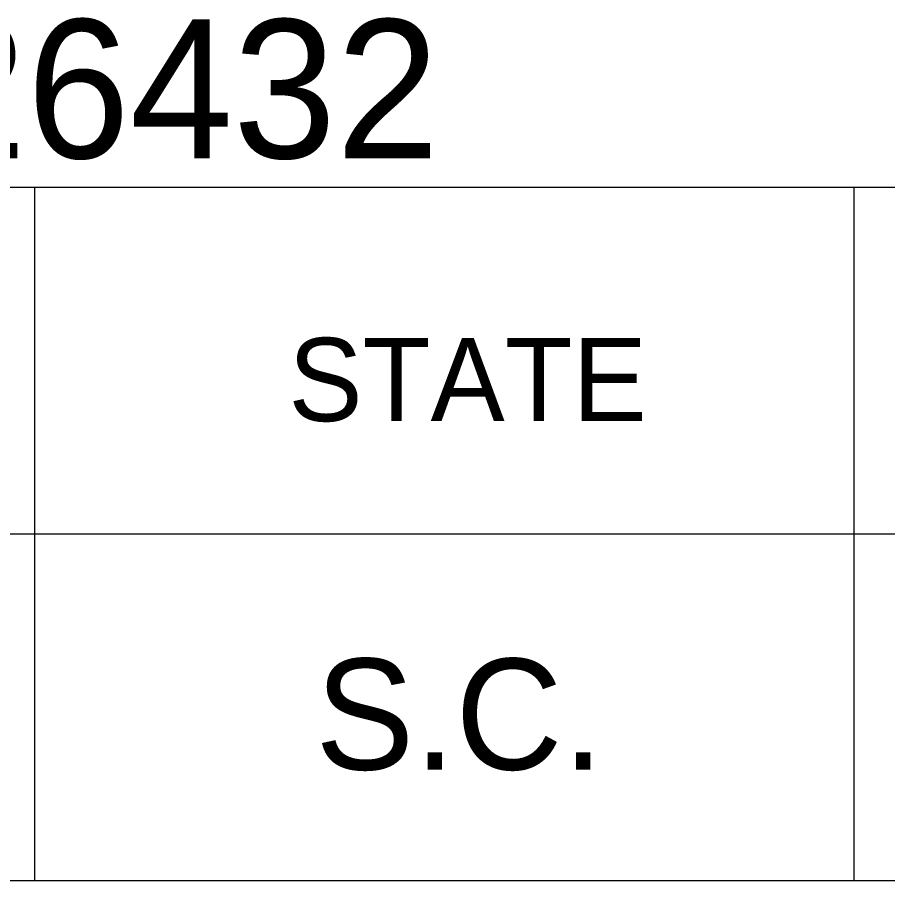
# Model space of a CAD drawing. Extents: x 1000 to 1162, y 999 to 8520.
# Drawn here: x 1136.071 to 1139.209, y 6850.046 to 6853.157 of the extents above; entities that cross this region are included whole.
import ezdxf

# ---------------------------------------------------------------- set-up
doc = ezdxf.new("R2010")
doc.units = 0
doc.layers.add('Level 20', color=7, linetype='Continuous')
doc.layers.add('Level 3', color=7, linetype='Continuous')

msp = doc.modelspace()

# ---------------------------------------------------------------- linework, layer by layer
at = {"layer": 'Level 3'}
for p, q in [((1133.055, 6852.5458), (1161.555, 6852.5458)), ((1133.055, 6852.5458), (1161.555, 6852.5458)), ((1133.055, 6852.5458), (1161.555, 6852.5458)), ((1133.055, 6852.5458), (1161.555, 6852.5458)), ((1133.055, 6852.5458), (1161.555, 6852.5458)), ((1133.055, 6852.5458), (1161.555, 6852.5458)), ((1133.055, 6852.5458), (1161.555, 6852.5458)), ((1133.055, 6852.5458), (1161.555, 6852.5458)), ((1133.055, 6852.5458), (1161.555, 6852.5458)), ((1133.055, 6852.5458), (1161.555, 6852.5458)), ((1133.055, 6852.5458), (1161.555, 6852.5458)), ((1133.055, 6852.5458), (1161.555, 6852.5458)), ((1133.055, 6852.5458), (1161.555, 6852.5458)), ((1133.055, 6852.5458), (1161.555, 6852.5458)), ((1133.055, 6852.5458), (1161.555, 6852.5458)), ((1133.055, 6852.5458), (1161.555, 6852.5458)), ((1133.055, 6852.5458), (1161.555, 6852.5458)), ((1133.055, 6852.5458), (1161.555, 6852.5458)), ((1133.055, 6852.5458), (1161.555, 6852.5458)), ((1133.055, 6852.5458), (1161.555, 6852.5458)), ((1133.055, 6852.5458), (1161.555, 6852.5458)), ((1133.055, 6852.5458), (1161.555, 6852.5458)), ((1133.055, 6852.5458), (1161.555, 6852.5458)), ((1133.055, 6852.5458), (1161.555, 6852.5458)), ((1133.055, 6852.5458), (1161.555, 6852.5458)), ((1133.055, 6852.5458), (1161.555, 6852.5458)), ((1133.055, 6852.5458), (1161.555, 6852.5458)), ((1133.055, 6852.5458), (1161.555, 6852.5458)), ((1133.055, 6852.5458), (1161.555, 6852.5458)), ((1133.055, 6852.5458), (1161.555, 6852.5458)), ((1133.055, 6852.5458), (1161.555, 6852.5458)), ((1133.055, 6852.5458), (1161.555, 6852.5458)), ((1133.055, 6852.5458), (1161.555, 6852.5458)), ((1133.055, 6852.5458), (1161.555, 6852.5458)), ((1133.055, 6852.5458), (1161.555, 6852.5458)), ((1133.055, 6852.5458), (1161.555, 6852.5458)), ((1133.055, 6852.5458), (1161.555, 6852.5458)), ((1133.055, 6852.5458), (1161.555, 6852.5458)), ((1133.055, 6852.5458), (1161.555, 6852.5458)), ((1133.055, 6852.5458), (1161.555, 6852.5458)), ((1133.055, 6852.5458), (1161.555, 6852.5458)), ((1133.055, 6852.5458), (1161.555, 6852.5458)), ((1133.055, 6852.5458), (1161.555, 6852.5458)), ((1133.055, 6852.5458), (1161.555, 6852.5458)), ((1133.055, 6852.5458), (1161.555, 6852.5458)), ((1133.055, 6852.5458), (1161.555, 6852.5458)), ((1133.055, 6852.5458), (1161.555, 6852.5458)), ((1133.055, 6852.5458), (1161.555, 6852.5458)), ((1133.055, 6852.5458), (1161.555, 6852.5458)), ((1136.1323, 6852.5458), (1136.1323, 6850.0458)), ((1136.1323, 6852.5458), (1136.1323, 6850.0458)), ((1136.1323, 6852.5458), (1136.1323, 6850.0458)), ((1136.1323, 6852.5458), (1136.1323, 6850.0458)), ((1136.1323, 6852.5458), (1136.1323, 6850.0458)), ((1136.1323, 6852.5458), (1136.1323, 6850.0458)), ((1136.1323, 6852.5458), (1136.1323, 6850.0458)), ((1136.1323, 6852.5458), (1136.1323, 6850.0458)), ((1136.1323, 6852.5458), (1136.1323, 6850.0458)), ((1136.1323, 6852.5458), (1136.1323, 6850.0458)), ((1136.1323, 6852.5458), (1136.1323, 6850.0458)), ((1136.1323, 6852.5458), (1136.1323, 6850.0458)), ((1136.1323, 6852.5458), (1136.1323, 6850.0458)), ((1136.1323, 6852.5458), (1136.1323, 6850.0458)), ((1136.1323, 6852.5458), (1136.1323, 6850.0458)), ((1136.1323, 6852.5458), (1136.1323, 6850.0458)), ((1136.1323, 6852.5458), (1136.1323, 6850.0458)), ((1136.1323, 6852.5458), (1136.1323, 6850.0458)), ((1136.1323, 6852.5458), (1136.1323, 6850.0458)), ((1136.1323, 6852.5458), (1136.1323, 6850.0458)), ((1136.1323, 6852.5458), (1136.1323, 6850.0458)), ((1136.1323, 6852.5458), (1136.1323, 6850.0458)), ((1136.1323, 6852.5458), (1136.1323, 6850.0458)), ((1136.1323, 6852.5458), (1136.1323, 6850.0458)), ((1136.1323, 6852.5458), (1136.1323, 6850.0458)), ((1136.1323, 6852.5458), (1136.1323, 6850.0458)), ((1136.1323, 6852.5458), (1136.1323, 6850.0458)), ((1136.1323, 6852.5458), (1136.1323, 6850.0458)), ((1136.1323, 6852.5458), (1136.1323, 6850.0458)), ((1136.1323, 6852.5458), (1136.1323, 6850.0458)), ((1136.1323, 6852.5458), (1136.1323, 6850.0458)), ((1136.1323, 6852.5458), (1136.1323, 6850.0458)), ((1136.1323, 6852.5458), (1136.1323, 6850.0458)), ((1136.1323, 6852.5458), (1136.1323, 6850.0458)), ((1136.1323, 6852.5458), (1136.1323, 6850.0458)), ((1136.1323, 6852.5458), (1136.1323, 6850.0458)), ((1136.1323, 6852.5458), (1136.1323, 6850.0458)), ((1136.1323, 6852.5458), (1136.1323, 6850.0458)), ((1136.1323, 6852.5458), (1136.1323, 6850.0458)), ((1136.1323, 6852.5458), (1136.1323, 6850.0458)), ((1136.1323, 6852.5458), (1136.1323, 6850.0458)), ((1136.1323, 6852.5458), (1136.1323, 6850.0458)), ((1136.1323, 6852.5458), (1136.1323, 6850.0458)), ((1136.1323, 6852.5458), (1136.1323, 6850.0458)), ((1136.1323, 6852.5458), (1136.1323, 6850.0458)), ((1136.1323, 6852.5458), (1136.1323, 6850.0458)), ((1136.1323, 6852.5458), (1136.1323, 6850.0458)), ((1136.1323, 6852.5458), (1136.1323, 6850.0458)), ((1136.1323, 6852.5458), (1136.1323, 6850.0458)), ((1139.0868, 6852.5458), (1139.0868, 6850.0458)), ((1139.0868, 6852.5458), (1139.0868, 6850.0458)), ((1139.0868, 6852.5458), (1139.0868, 6850.0458)), ((1139.0868, 6852.5458), (1139.0868, 6850.0458)), ((1139.0868, 6852.5458), (1139.0868, 6850.0458)), ((1139.0868, 6852.5458), (1139.0868, 6850.0458)), ((1139.0868, 6852.5458), (1139.0868, 6850.0458)), ((1139.0868, 6852.5458), (1139.0868, 6850.0458)), ((1139.0868, 6852.5458), (1139.0868, 6850.0458)), ((1139.0868, 6852.5458), (1139.0868, 6850.0458)), ((1139.0868, 6852.5458), (1139.0868, 6850.0458)), ((1139.0868, 6852.5458), (1139.0868, 6850.0458)), ((1139.0868, 6852.5458), (1139.0868, 6850.0458)), ((1139.0868, 6852.5458), (1139.0868, 6850.0458)), ((1139.0868, 6852.5458), (1139.0868, 6850.0458)), ((1139.0868, 6852.5458), (1139.0868, 6850.0458)), ((1139.0868, 6852.5458), (1139.0868, 6850.0458)), ((1139.0868, 6852.5458), (1139.0868, 6850.0458)), ((1139.0868, 6852.5458), (1139.0868, 6850.0458)), ((1139.0868, 6852.5458), (1139.0868, 6850.0458)), ((1139.0868, 6852.5458), (1139.0868, 6850.0458)), ((1139.0868, 6852.5458), (1139.0868, 6850.0458)), ((1139.0868, 6852.5458), (1139.0868, 6850.0458)), ((1139.0868, 6852.5458), (1139.0868, 6850.0458)), ((1139.0868, 6852.5458), (1139.0868, 6850.0458)), ((1139.0868, 6852.5458), (1139.0868, 6850.0458)), ((1139.0868, 6852.5458), (1139.0868, 6850.0458)), ((1139.0868, 6852.5458), (1139.0868, 6850.0458)), ((1139.0868, 6852.5458), (1139.0868, 6850.0458)), ((1139.0868, 6852.5458), (1139.0868, 6850.0458)), ((1139.0868, 6852.5458), (1139.0868, 6850.0458)), ((1139.0868, 6852.5458), (1139.0868, 6850.0458)), ((1139.0868, 6852.5458), (1139.0868, 6850.0458)), ((1139.0868, 6852.5458), (1139.0868, 6850.0458)), ((1139.0868, 6852.5458), (1139.0868, 6850.0458)), ((1139.0868, 6852.5458), (1139.0868, 6850.0458)), ((1139.0868, 6852.5458), (1139.0868, 6850.0458)), ((1139.0868, 6852.5458), (1139.0868, 6850.0458)), ((1139.0868, 6852.5458), (1139.0868, 6850.0458)), ((1139.0868, 6852.5458), (1139.0868, 6850.0458)), ((1139.0868, 6852.5458), (1139.0868, 6850.0458)), ((1139.0868, 6852.5458), (1139.0868, 6850.0458)), ((1139.0868, 6852.5458), (1139.0868, 6850.0458)), ((1139.0868, 6852.5458), (1139.0868, 6850.0458)), ((1139.0868, 6852.5458), (1139.0868, 6850.0458)), ((1139.0868, 6852.5458), (1139.0868, 6850.0458)), ((1139.0868, 6852.5458), (1139.0868, 6850.0458)), ((1139.0868, 6852.5458), (1139.0868, 6850.0458)), ((1139.0868, 6852.5458), (1139.0868, 6850.0458)), ((1133.055, 6851.2958), (1161.555, 6851.2958)), ((1133.055, 6851.2958), (1161.555, 6851.2958)), ((1133.055, 6851.2958), (1161.555, 6851.2958)), ((1133.055, 6851.2958), (1161.555, 6851.2958)), ((1133.055, 6851.2958), (1161.555, 6851.2958)), ((1133.055, 6851.2958), (1161.555, 6851.2958)), ((1133.055, 6851.2958), (1161.555, 6851.2958)), ((1133.055, 6851.2958), (1161.555, 6851.2958)), ((1133.055, 6851.2958), (1161.555, 6851.2958)), ((1133.055, 6851.2958), (1161.555, 6851.2958)), ((1133.055, 6851.2958), (1161.555, 6851.2958)), ((1133.055, 6851.2958), (1161.555, 6851.2958)), ((1133.055, 6851.2958), (1161.555, 6851.2958)), ((1133.055, 6851.2958), (1161.555, 6851.2958)), ((1133.055, 6851.2958), (1161.555, 6851.2958)), ((1133.055, 6851.2958), (1161.555, 6851.2958)), ((1133.055, 6851.2958), (1161.555, 6851.2958)), ((1133.055, 6851.2958), (1161.555, 6851.2958)), ((1133.055, 6851.2958), (1161.555, 6851.2958)), ((1133.055, 6851.2958), (1161.555, 6851.2958)), ((1133.055, 6851.2958), (1161.555, 6851.2958)), ((1133.055, 6851.2958), (1161.555, 6851.2958)), ((1133.055, 6851.2958), (1161.555, 6851.2958)), ((1133.055, 6851.2958), (1161.555, 6851.2958)), ((1133.055, 6851.2958), (1161.555, 6851.2958)), ((1133.055, 6851.2958), (1161.555, 6851.2958)), ((1133.055, 6851.2958), (1161.555, 6851.2958)), ((1133.055, 6851.2958), (1161.555, 6851.2958)), ((1133.055, 6851.2958), (1161.555, 6851.2958)), ((1133.055, 6851.2958), (1161.555, 6851.2958)), ((1133.055, 6851.2958), (1161.555, 6851.2958)), ((1133.055, 6851.2958), (1161.555, 6851.2958)), ((1133.055, 6851.2958), (1161.555, 6851.2958)), ((1133.055, 6851.2958), (1161.555, 6851.2958)), ((1133.055, 6851.2958), (1161.555, 6851.2958)), ((1133.055, 6851.2958), (1161.555, 6851.2958)), ((1133.055, 6851.2958), (1161.555, 6851.2958)), ((1133.055, 6851.2958), (1161.555, 6851.2958)), ((1133.055, 6851.2958), (1161.555, 6851.2958)), ((1133.055, 6851.2958), (1161.555, 6851.2958)), ((1133.055, 6851.2958), (1161.555, 6851.2958)), ((1133.055, 6851.2958), (1161.555, 6851.2958)), ((1133.055, 6851.2958), (1161.555, 6851.2958)), ((1133.055, 6851.2958), (1161.555, 6851.2958)), ((1133.055, 6851.2958), (1161.555, 6851.2958)), ((1133.055, 6851.2958), (1161.555, 6851.2958)), ((1133.055, 6851.2958), (1161.555, 6851.2958)), ((1133.055, 6851.2958), (1161.555, 6851.2958)), ((1133.055, 6851.2958), (1161.555, 6851.2958)), ((1133.055, 6850.0458), (1161.555, 6850.0458)), ((1133.055, 6850.0458), (1161.555, 6850.0458)), ((1133.055, 6850.0458), (1161.555, 6850.0458)), ((1133.055, 6850.0458), (1161.555, 6850.0458)), ((1133.055, 6850.0458), (1161.555, 6850.0458)), ((1133.055, 6850.0458), (1161.555, 6850.0458)), ((1133.055, 6850.0458), (1161.555, 6850.0458)), ((1133.055, 6850.0458), (1161.555, 6850.0458)), ((1133.055, 6850.0458), (1161.555, 6850.0458)), ((1133.055, 6850.0458), (1161.555, 6850.0458)), ((1133.055, 6850.0458), (1161.555, 6850.0458)), ((1133.055, 6850.0458), (1161.555, 6850.0458)), ((1133.055, 6850.0458), (1161.555, 6850.0458)), ((1133.055, 6850.0458), (1161.555, 6850.0458)), ((1133.055, 6850.0458), (1161.555, 6850.0458)), ((1133.055, 6850.0458), (1161.555, 6850.0458)), ((1133.055, 6850.0458), (1161.555, 6850.0458)), ((1133.055, 6850.0458), (1161.555, 6850.0458)), ((1133.055, 6850.0458), (1161.555, 6850.0458)), ((1133.055, 6850.0458), (1161.555, 6850.0458)), ((1133.055, 6850.0458), (1161.555, 6850.0458)), ((1133.055, 6850.0458), (1161.555, 6850.0458)), ((1133.055, 6850.0458), (1161.555, 6850.0458)), ((1133.055, 6850.0458), (1161.555, 6850.0458)), ((1133.055, 6850.0458), (1161.555, 6850.0458)), ((1133.055, 6850.0458), (1161.555, 6850.0458)), ((1133.055, 6850.0458), (1161.555, 6850.0458)), ((1133.055, 6850.0458), (1161.555, 6850.0458)), ((1133.055, 6850.0458), (1161.555, 6850.0458)), ((1133.055, 6850.0458), (1161.555, 6850.0458)), ((1133.055, 6850.0458), (1161.555, 6850.0458)), ((1133.055, 6850.0458), (1161.555, 6850.0458)), ((1133.055, 6850.0458), (1161.555, 6850.0458)), ((1133.055, 6850.0458), (1161.555, 6850.0458)), ((1133.055, 6850.0458), (1161.555, 6850.0458)), ((1133.055, 6850.0458), (1161.555, 6850.0458)), ((1133.055, 6850.0458), (1161.555, 6850.0458)), ((1133.055, 6850.0458), (1161.555, 6850.0458)), ((1133.055, 6850.0458), (1161.555, 6850.0458)), ((1133.055, 6850.0458), (1161.555, 6850.0458)), ((1133.055, 6850.0458), (1161.555, 6850.0458)), ((1133.055, 6850.0458), (1161.555, 6850.0458)), ((1133.055, 6850.0458), (1161.555, 6850.0458)), ((1133.055, 6850.0458), (1161.555, 6850.0458)), ((1133.055, 6850.0458), (1161.555, 6850.0458)), ((1133.055, 6850.0458), (1161.555, 6850.0458)), ((1133.055, 6850.0458), (1161.555, 6850.0458)), ((1133.055, 6850.0458), (1161.555, 6850.0458)), ((1133.055, 6850.0458), (1161.555, 6850.0458))]:
    msp.add_line(p, q, dxfattribs=at)

# ---------------------------------------------------------------- texts
at = {"layer": 'Level 20'}
msp.add_text('PIN NO. 26432', height=0.5, dxfattribs=at).set_placement((1133.0578, 6852.65))
at = {"layer": 'Level 3'}
for s, height, p in [('STATE', 0.3, (1137.0478, 6851.7021)), ('STATE', 0.3, (1137.0478, 6851.7021)), ('STATE', 0.3, (1137.0478, 6851.7021)), ('STATE', 0.3, (1137.0478, 6851.7021)), ('STATE', 0.3, (1137.0478, 6851.7021)), ('STATE', 0.3, (1137.0478, 6851.7021)), ('STATE', 0.3, (1137.0478, 6851.7021)), ('STATE', 0.3, (1137.0478, 6851.7021)), ('STATE', 0.3, (1137.0478, 6851.7021)), ('STATE', 0.3, (1137.0478, 6851.7021)), ('STATE', 0.3, (1137.0478, 6851.7021)), ('STATE', 0.3, (1137.0478, 6851.7021)), ('STATE', 0.3, (1137.0478, 6851.7021)), ('STATE', 0.3, (1137.0478, 6851.7021)), ('STATE', 0.3, (1137.0478, 6851.7021)), ('STATE', 0.3, (1137.0478, 6851.7021)), ('STATE', 0.3, (1137.0478, 6851.7021)), ('STATE', 0.3, (1137.0478, 6851.7021)), ('STATE', 0.3, (1137.0478, 6851.7021)), ('STATE', 0.3, (1137.0478, 6851.7021)), ('STATE', 0.3, (1137.0478, 6851.7021)), ('STATE', 0.3, (1137.0478, 6851.7021)), ('STATE', 0.3, (1137.0478, 6851.7021)), ('STATE', 0.3, (1137.0478, 6851.7021)), ('STATE', 0.3, (1137.0478, 6851.7021)), ('STATE', 0.3, (1137.0478, 6851.7021)), ('STATE', 0.3, (1137.0478, 6851.7021)), ('STATE', 0.3, (1137.0478, 6851.7021)), ('STATE', 0.3, (1137.0478, 6851.7021)), ('STATE', 0.3, (1137.0478, 6851.7021)), ('STATE', 0.3, (1137.0478, 6851.7021)), ('STATE', 0.3, (1137.0478, 6851.7021)), ('STATE', 0.3, (1137.0478, 6851.7021)), ('STATE', 0.3, (1137.0478, 6851.7021)), ('STATE', 0.3, (1137.0478, 6851.7021)), ('STATE', 0.3, (1137.0478, 6851.7021)), ('STATE', 0.3, (1137.0478, 6851.7021)), ('STATE', 0.3, (1137.0478, 6851.7021)), ('STATE', 0.3, (1137.0478, 6851.7021)), ('STATE', 0.3, (1137.0478, 6851.7021)), ('STATE', 0.3, (1137.0478, 6851.7021)), ('STATE', 0.3, (1137.0478, 6851.7021)), ('STATE', 0.3, (1137.0478, 6851.7021)), ('STATE', 0.3, (1137.0478, 6851.7021)), ('STATE', 0.3, (1137.0478, 6851.7021)), ('STATE', 0.3, (1137.0478, 6851.7021)), ('STATE', 0.3, (1137.0478, 6851.7021)), ('STATE', 0.3, (1137.0478, 6851.7021)), ('STATE', 0.3, (1137.0478, 6851.7021)), ('S.C.', 0.39999, (1137.1448, 6850.4458)), ('S.C.', 0.39999, (1137.1448, 6850.4458)), ('S.C.', 0.39999, (1137.1448, 6850.4458)), ('S.C.', 0.39999, (1137.1448, 6850.4458)), ('S.C.', 0.39999, (1137.1448, 6850.4458)), ('S.C.', 0.39999, (1137.1448, 6850.4458)), ('S.C.', 0.39999, (1137.1448, 6850.4458)), ('S.C.', 0.39999, (1137.1448, 6850.4458)), ('S.C.', 0.39999, (1137.1448, 6850.4458)), ('S.C.', 0.39999, (1137.1448, 6850.4458)), ('S.C.', 0.39999, (1137.1448, 6850.4458)), ('S.C.', 0.39999, (1137.1448, 6850.4458)), ('S.C.', 0.39999, (1137.1448, 6850.4458)), ('S.C.', 0.39999, (1137.1448, 6850.4458)), ('S.C.', 0.39999, (1137.1448, 6850.4458)), ('S.C.', 0.39999, (1137.1448, 6850.4458)), ('S.C.', 0.39999, (1137.1448, 6850.4458)), ('S.C.', 0.39999, (1137.1448, 6850.4458)), ('S.C.', 0.39999, (1137.1448, 6850.4458)), ('S.C.', 0.39999, (1137.1448, 6850.4458)), ('S.C.', 0.39999, (1137.1448, 6850.4458)), ('S.C.', 0.39999, (1137.1448, 6850.4458)), ('S.C.', 0.39999, (1137.1448, 6850.4458)), ('S.C.', 0.39999, (1137.1448, 6850.4458)), ('S.C.', 0.39999, (1137.1448, 6850.4458)), ('S.C.', 0.39999, (1137.1448, 6850.4458)), ('S.C.', 0.39999, (1137.1448, 6850.4458)), ('S.C.', 0.39999, (1137.1448, 6850.4458)), ('S.C.', 0.39999, (1137.1448, 6850.4458)), ('S.C.', 0.39999, (1137.1448, 6850.4458)), ('S.C.', 0.39999, (1137.1448, 6850.4458)), ('S.C.', 0.39999, (1137.1448, 6850.4458)), ('S.C.', 0.39999, (1137.1448, 6850.4458)), ('S.C.', 0.39999, (1137.1448, 6850.4458)), ('S.C.', 0.39999, (1137.1448, 6850.4458)), ('S.C.', 0.39999, (1137.1448, 6850.4458)), ('S.C.', 0.39999, (1137.1448, 6850.4458)), ('S.C.', 0.39999, (1137.1448, 6850.4458)), ('S.C.', 0.39999, (1137.1448, 6850.4458)), ('S.C.', 0.39999, (1137.1448, 6850.4458)), ('S.C.', 0.39999, (1137.1448, 6850.4458)), ('S.C.', 0.39999, (1137.1448, 6850.4458)), ('S.C.', 0.39999, (1137.1448, 6850.4458)), ('S.C.', 0.39999, (1137.1448, 6850.4458)), ('S.C.', 0.39999, (1137.1448, 6850.4458)), ('S.C.', 0.39999, (1137.1448, 6850.4458)), ('S.C.', 0.39999, (1137.1448, 6850.4458)), ('S.C.', 0.39999, (1137.1448, 6850.4458)), ('S.C.', 0.39999, (1137.1448, 6850.4458))]:
    msp.add_text(s, height=height, dxfattribs=at).set_placement(p)

doc.saveas('drawing.dxf')
